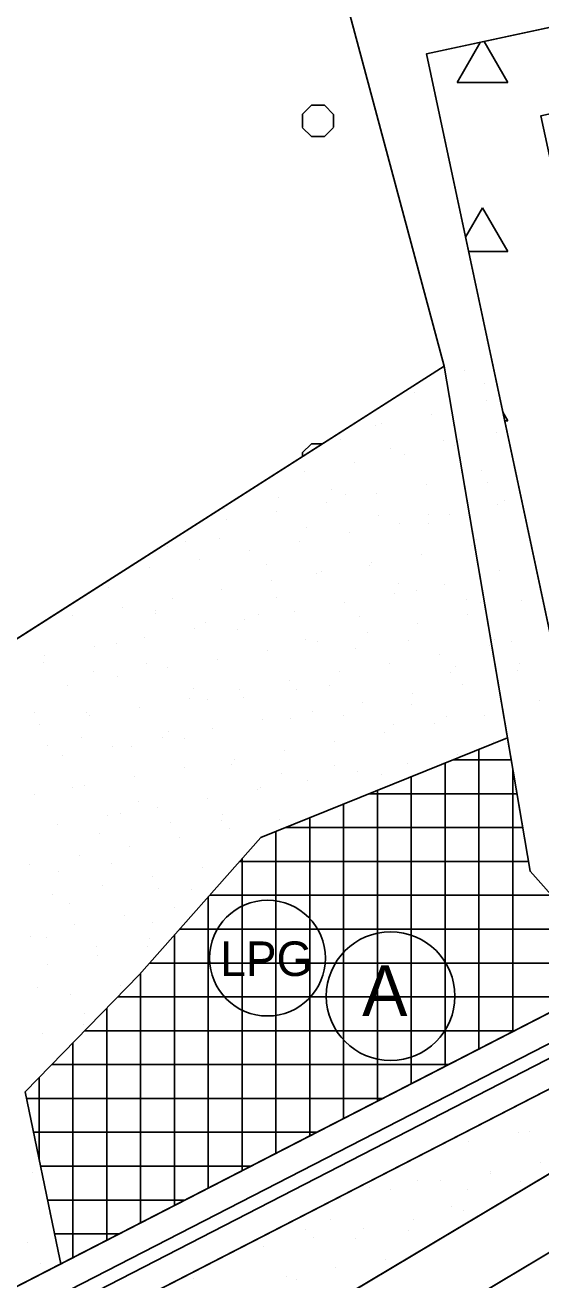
# Model space of a CAD drawing. Extents: x 419109 to 421295, y 4452223 to 4457798.
# Drawn here: x 419523.1 to 419675.5, y 4454549.2 to 4454919.8 of the extents above; entities that cross this region are included whole.
import ezdxf

# ---------------------------------------------------------------- set-up
doc = ezdxf.new("R2010")
doc.units = 0
for name, color, linetype in [('ADA', 7, 'Continuous'), ('ADAKENARI', 7, 'Continuous'), ('Default', 7, 'Continuous'), ('KALDIRIM', 7, 'Continuous'), ('LJ_SEMBOL', 7, 'Continuous'), ('PL_AGACLANDIRILACAK', 7, 'Continuous'), ('PL_AYA_PARK_DINLENME', 7, 'Continuous'), ('PL_AYA_REKREASYON_AL', 7, 'Continuous'), ('PL_K_AKARYAKIT_LPG_Y', 7, 'Continuous'), ('PL_KA_TARIM_ALANI', 7, 'Continuous'), ('PL_TA_K_DERE', 7, 'Continuous'), ('TR_BAKIMAKARYAKIT', 7, 'Continuous'), ('TR_PARKALANI', 7, 'Continuous'), ('TR_TARIMALANI', 7, 'Continuous'), ('TRFAT_AĞAÇLANDıRıLAC', 7, 'Continuous')]:
    doc.layers.add(name, color=color, linetype=linetype)

# ---------------------------------------------------------------- blocks, each defined once
blk = doc.blocks.new('POINT_DISPLAY')
at = {"layer": 'Default'}
blk.add_line((0, 0), (0, 0), dxfattribs=at)

msp = doc.modelspace()

# ---------------------------------------------------------------- linework, layer by layer
at = {"layer": 'ADA'}
for p, q in [((419646.92, 4454819.1), (419388.17, 4454654)), ((419672.32, 4454669.87), (419646.92, 4454819.1)), ((419602.02, 4454535.21), (419811.51, 4454660.19)), ((419822.13, 4454643.23), (419611.65, 4454517.66))]:
    msp.add_line(p, q, dxfattribs=at)
at = {"layer": 'ADAKENARI'}
for p, q in [((419641.68, 4454911.26), (419766.31, 4454938.21)), ((419699.79, 4454638.92), (419641.68, 4454911.26)), ((419699.63, 4454639.15), (419213.94, 4454389.67)), ((419223.08, 4454371.88), (419736.15, 4454635.42))]:
    msp.add_line(p, q, dxfattribs=at)
at = {"layer": 'KALDIRIM'}
for p, q in [((419217.59, 4454382.55), (419730.66, 4454646.09)), ((419219.42, 4454378.99), (419732.49, 4454642.54))]:
    msp.add_line(p, q, dxfattribs=at)
at = {"layer": 'LJ_SEMBOL'}
for centre, radius in [((419594.74, 4454644.22), 17.1), ((419631.12, 4454632.98), 19)]:
    msp.add_circle(centre, radius, dxfattribs=at)
at = {"layer": 'PL_AGACLANDIRILACAK'}
msp.add_lwpolyline([(419734.87, 4454685.35), (419736.55, 4454677.53), (419724.82, 4454675.01), (419723.14, 4454682.83), (419721.16, 4454682.4), (419675.55, 4454893), (419798.07, 4454919.51), (419816.02, 4454916.03), (419816.87, 4454943.14), (419800.16, 4454954.39), (419766.31, 4454938.21), (419641.68, 4454911.26), (419659.62, 4454827.2), (419683.27, 4454716.35), (419699.73, 4454639.2), (419699.79, 4454638.92), (419748.1, 4454669.86), (419950.72, 4454801.48)], dxfattribs=at)
at = {"layer": 'PL_AYA_PARK_DINLENME'}
for points in [[(419792.54, 4455014.98), (419783.44, 4454965.14), (419618.35, 4454925.46), (419646.92, 4454819.1), (419672.32, 4454669.87), (419699.63, 4454639.15), (419727.01, 4454653.21), (419728.99, 4454654.25), (419730.96, 4454655.31), (419732.9, 4454656.41), (419734.84, 4454657.53), (419736.75, 4454658.68), (419738.65, 4454659.86), (419740.53, 4454661.07), (419742.39, 4454662.31), (419719.21, 4454692.39), (419695.82, 4454829.8), (419679.96, 4454888.84), (419869.31, 4454934.36), (419884.24, 4455014.01)], [(419973.07, 4454793.89), (419753.58, 4454645.73), (419751.47, 4454644.33), (419749.34, 4454642.96), (419747.19, 4454641.62), (419745.02, 4454640.32), (419742.83, 4454639.04), (419740.62, 4454637.8), (419738.39, 4454636.6), (419736.15, 4454635.42), (419223.08, 4454371.88)], [(419602.02, 4454535.21), (419811.51, 4454660.19), (419960.43, 4454757.97)], [(419968.96, 4454739.65), (419822.13, 4454643.23), (419611.65, 4454517.66)]]:
    msp.add_lwpolyline(points, dxfattribs=at)
at = {"layer": 'PL_AYA_REKREASYON_AL'}
for points in [[(419665.62, 4454709.23), (419646.92, 4454819.1), (419388.17, 4454654), (419170.68, 4454633.36), (419132.9, 4454504.27)], [(419533.67, 4454553.9), (419532.89, 4454557.68), (419523.14, 4454604.75), (419556.86, 4454639.24), (419592.79, 4454679.86), (419665.62, 4454709.23)], [(419132.87, 4454501.3), (419137.35, 4454471.44), (419197.67, 4454425.41), (419213.94, 4454389.67), (419533.67, 4454553.9)]]:
    msp.add_lwpolyline(points, dxfattribs=at)
at = {"layer": 'PL_K_AKARYAKIT_LPG_Y'}
msp.add_lwpolyline([(419523.14, 4454604.75), (419532.89, 4454557.68), (419533.67, 4454553.9), (419699.63, 4454639.15), (419672.32, 4454669.87), (419665.62, 4454709.23), (419592.79, 4454679.86), (419556.86, 4454639.24), (419523.14, 4454604.75)], dxfattribs=at)
at = {"layer": 'PL_KA_TARIM_ALANI'}
msp.add_lwpolyline([(419136.29, 4454820.53), (419154.81, 4454777.82), (419178.62, 4454707.97), (419170.68, 4454633.36), (419388.17, 4454654), (419646.92, 4454819.1), (419618.35, 4454925.46), (419783.44, 4454965.14), (419792.54, 4455014.98)], dxfattribs=at)
at = {"layer": 'PL_TA_K_DERE'}
for points in [[(419960.43, 4454757.97), (419811.51, 4454660.19), (419602.02, 4454535.21)], [(419611.65, 4454517.66), (419822.13, 4454643.23), (419968.96, 4454739.65)]]:
    msp.add_lwpolyline(points, dxfattribs=at)
at = {"layer": 'TR_BAKIMAKARYAKIT'}
for p, q in [((419657.23, 4454617.37), (419657.23, 4454705.84)), ((419647.23, 4454612.23), (419647.23, 4454701.81)), ((419649.59, 4454702.77), (419666.72, 4454702.77)), ((419637.23, 4454607.09), (419637.23, 4454697.78)), ((419667.23, 4454622.5), (419667.23, 4454699.79)), ((419624.79, 4454692.77), (419668.43, 4454692.77)), ((419627.23, 4454601.96), (419627.23, 4454693.75)), ((419617.23, 4454596.82), (419617.23, 4454689.72)), ((419600, 4454682.77), (419670.13, 4454682.77)), ((419607.23, 4454591.68), (419607.23, 4454685.68)), ((419597.23, 4454586.55), (419597.23, 4454681.65)), ((419586.51, 4454672.77), (419671.83, 4454672.77)), ((419587.23, 4454581.41), (419587.23, 4454673.57)), ((419577.23, 4454576.28), (419577.23, 4454662.27)), ((419577.67, 4454662.77), (419678.64, 4454662.77)), ((419567.23, 4454571.14), (419567.23, 4454650.96)), ((419568.82, 4454652.77), (419687.53, 4454652.77)), ((419559.98, 4454642.77), (419696.42, 4454642.77)), ((419557.23, 4454566), (419557.23, 4454639.66)), ((419550.53, 4454632.77), (419687.21, 4454632.77)), ((419547.23, 4454560.87), (419547.23, 4454629.39)), ((419540.75, 4454622.77), (419667.74, 4454622.77)), ((419537.23, 4454555.73), (419537.23, 4454619.16)), ((419530.98, 4454612.77), (419648.27, 4454612.77)), ((419527.23, 4454585.01), (419527.23, 4454608.93)), ((419523.55, 4454602.77), (419628.8, 4454602.77)), ((419525.62, 4454592.77), (419609.33, 4454592.77)), ((419527.7, 4454582.77), (419589.87, 4454582.77)), ((419529.77, 4454572.77), (419570.4, 4454572.77)), ((419531.84, 4454562.77), (419550.93, 4454562.77))]:
    msp.add_line(p, q, dxfattribs=at)
at = {"layer": 'TR_TARIMALANI'}
for p, q in [((419605, 4454893.43), (419607.71, 4454896.13)), ((419607.75, 4454896.14), (419611.58, 4454896.14)), ((419614.25, 4454893.43), (419611.54, 4454896.13)), ((419605.04, 4454889.6), (419605.04, 4454893.43)), ((419614.29, 4454889.6), (419614.29, 4454893.43)), ((419607.71, 4454886.89), (419605, 4454889.59)), ((419607.75, 4454886.89), (419611.58, 4454886.89)), ((419611.54, 4454886.89), (419614.25, 4454889.59)), ((419605, 4454793.43), (419607.71, 4454796.14)), ((419607.75, 4454796.14), (419610.94, 4454796.14)), ((419605.04, 4454792.37), (419605.04, 4454793.43))]:
    msp.add_line(p, q, dxfattribs=at)
at = {"layer": 'TRFAT_AĞAÇLANDıRıLAC'}
for p, q in [((419657.57, 4454914.69), (419650.75, 4454902.88)), ((419658.77, 4454914.95), (419665.75, 4454902.88)), ((419650.75, 4454902.88), (419665.75, 4454902.88)), ((419658.25, 4454865.86), (419653.22, 4454857.17)), ((419658.25, 4454865.86), (419665.75, 4454852.88)), ((419654.14, 4454852.88), (419665.75, 4454852.88)), ((419664.26, 4454805.46), (419665.75, 4454802.88)), ((419664.81, 4454802.88), (419665.75, 4454802.88))]:
    msp.add_line(p, q, dxfattribs=at)

# ---------------------------------------------------------------- block references
at = {"layer": 'TR_PARKALANI', "xscale": 0.1, "yscale": 0.10000000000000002}
for p in [(419652.84, 4454817.85), (419658.79, 4454813.89), (419638.25, 4454811.18), (419659.5, 4454808.87), (419626.76, 4454801.53), (419628.51, 4454802.05), (419643.28, 4454804.65), (419662.43, 4454799.42), (419616.31, 4454797.35), (419631.08, 4454794.75), (419646.72, 4454797.06), (419649.94, 4454795.67), (419651.39, 4454797.29), (419620.4, 4454790.46), (419635.17, 4454793.07), (419605.63, 4454787.86), (419658.05, 4454788.31), (419641.83, 4454784.09), (419659.83, 4454784.65), (419598.06, 4454780.26), (419613.71, 4454782.58), (419617.86, 4454781.02), (419627.06, 4454781.48), (419664.71, 4454779.33), (419582.03, 4454777.05), (419597.51, 4454776.27), (419612.29, 4454778.88), (419642.21, 4454775.34), (419662.76, 4454778.05), (419582.74, 4454773.67), (419627.61, 4454775.05), (419633.72, 4454772.5), (419642.38, 4454772.44), (419648.49, 4454775.11), (419580.69, 4454768.09), (419606.37, 4454771.38), (419618.95, 4454769.9), (419565.05, 4454765.77), (419570.54, 4454767.41), (419589.4, 4454764.69), (419604.17, 4454767.29), (419655.15, 4454766.13), (419656.6, 4454767.74), (419574.63, 4454762.08), (419594.59, 4454760.56), (419625.61, 4454760.92), (419640.38, 4454763.52), (419559.86, 4454759.48), (419609.36, 4454757.96), (419610.84, 4454758.31), (419625, 4454760.28), (419663.26, 4454758.77), (419547.67, 4454753.6), (419581.29, 4454753.1), (419596.06, 4454755.71), (419633.32, 4454754.82), (419647.04, 4454754.54), (419566.52, 4454750.5), (419597.48, 4454750.86), (419632.27, 4454751.94), (419638.91, 4454752.75), (419653.68, 4454750.14), (419669.92, 4454749.79), (419551.75, 4454747.9), (419561.57, 4454746.08), (419561.64, 4454746.9), (419591.99, 4454745.79), (419602.72, 4454746.73), (419617.5, 4454749.33), (419657.66, 4454749.14), (419536.97, 4454745.29), (419576.35, 4454743.47), (419587.95, 4454744.12), (419621.83, 4454745.18), (419638.93, 4454742.96), (419653.7, 4454745.56), (419558.41, 4454738.92), (419573.18, 4454741.52), (419585.99, 4454741.22), (419605.89, 4454738.26), (419624.16, 4454740.35), (419543.64, 4454736.31), (419550.15, 4454737.26), (419594.61, 4454735.14), (419609.38, 4454737.75), (419620.66, 4454735.66), (419636.3, 4454737.98), (419660.36, 4454736.58), (419661.81, 4454738.2), (419666.78, 4454737.72), (419528.56, 4454731.59), (419528.86, 4454733.71), (419558.97, 4454731.3), (419579.84, 4454732.54), (419630.82, 4454731.37), (419645.59, 4454733.98), (419669.32, 4454731.34), (419543.33, 4454728.98), (419550.3, 4454727.33), (419565.07, 4454729.94), (419616.04, 4454728.77), (419648.77, 4454728.63), (419650.21, 4454730.45), (419668.47, 4454729.22), (419535.52, 4454724.73), (419572.87, 4454723.77), (419586.5, 4454723.56), (419601.27, 4454726.17), (419603.29, 4454723.49), (419612.93, 4454724.66), (419652.25, 4454725), (419571.73, 4454720.96), (419577.1, 4454720.7), (419587.65, 4454721.17), (419622.71, 4454719.79), (419637.48, 4454722.39), (419675.13, 4454720.24), (419525.95, 4454716.82), (419541.26, 4454716.74), (419556.96, 4454718.35), (419607.93, 4454717.19), (419637.28, 4454718.99), (419658.91, 4454716.02), (419527.41, 4454713.14), (419542.18, 4454715.75), (419593.16, 4454714.58), (419601.44, 4454715.02), (419617.19, 4454715.96), (419631.96, 4454713.36), (419644.14, 4454713.41), (419647.6, 4454715.68), (419539.86, 4454709.29), (419563.62, 4454709.37), (419565.61, 4454711.06), (419570.27, 4454709), (419578.39, 4454711.98), (419629.37, 4454710.81), (419529.77, 4454707.1), (419548.84, 4454706.77), (419554.63, 4454706.68), (419599.82, 4454705.6), (419614.59, 4454708.21), (419661.51, 4454708.15), (419534.07, 4454704.16), (419584.17, 4454701.47), (419585.05, 4454703), (419636.03, 4454701.83), (419650.8, 4454704.43), (419555.51, 4454697.79), (419570.28, 4454700.39), (419598.95, 4454698.87), (419614.59, 4454701.19), (419621.25, 4454699.23), (419628.39, 4454698.47), (419537.25, 4454694.52), (419540.73, 4454695.18), (419591.71, 4454694.02), (419592.55, 4454694.51), (419606.48, 4454696.62), (419525.96, 4454692.58), (419556.71, 4454690.54), (419576.94, 4454691.41), (419551.16, 4454686.99), (419562.17, 4454688.81), (419581.57, 4454686.7), (419532.62, 4454683.6), (419547.39, 4454686.2), (419565.93, 4454684.38), (419581.06, 4454684.86), (419598.37, 4454685.04), (419545.22, 4454680.9), (419568.83, 4454679.83), (419583.6, 4454682.43), (419554.05, 4454677.22), (419524.51, 4454672.01), (419539.28, 4454674.62), (419548.55, 4454672.22), (419532.91, 4454669.9), (419560.71, 4454668.24), (419575.49, 4454670.85), (419545.94, 4454665.64), (419562.45, 4454664.69), (419572.17, 4454664.35), (419531.17, 4454663.03), (419536.33, 4454660.39), (419567.38, 4454659.26), (419537.83, 4454654.05), (419552.6, 4454656.66), (419560.68, 4454654.71), (419524.84, 4454650.74), (419529.44, 4454650.2), (419559.85, 4454649.91), (419544.21, 4454647.6), (419559.26, 4454647.68), (419529.72, 4454642.47), (419544.49, 4454645.07), (419526.83, 4454635.43), (419551.15, 4454636.09), (419536.38, 4454633.49), (419551.78, 4454634.19), (419540.74, 4454627.9), (419540.29, 4454624.55), (419528.27, 4454621.9), (419669.48, 4454601.04), (419654.09, 4454590.09), (419668.86, 4454592.7), (419672.03, 4454593.01), (419675.52, 4454583.72), (419525.37, 4454580.78), (419660.59, 4454580.53), (419660.75, 4454581.11), (419624.75, 4454576.56), (419631.2, 4454575.9), (419639.01, 4454578.52), (419645.97, 4454578.51), (419653.78, 4454575.92), (419669.42, 4454578.23), (419616.43, 4454573.3), (419530.32, 4454568.81), (419649.1, 4454570.89), (419652.63, 4454569.53), (419613.26, 4454566.92), (419623.09, 4454564.32), (419637.86, 4454566.92), (419605.99, 4454564.03), (419608.32, 4454561.71), (419620.76, 4454561.43), (419636.4, 4454563.75), (419523.92, 4454560.21), (419593.55, 4454559.11), (419527.71, 4454554.04), (419629.75, 4454555.34), (419572.97, 4454549.55), (419600.21, 4454550.13), (419603.39, 4454549.26), (419614.98, 4454552.73)]:
    msp.add_blockref('POINT_DISPLAY', p, dxfattribs=at)

# ---------------------------------------------------------------- texts
at = {"layer": 'LJ_SEMBOL'}
for s, height, p in [('LPG', 10.2, (419580.73, 4454638.93)), ('A', 15, (419622.71, 4454627.13))]:
    msp.add_text(s, height=height, dxfattribs=at).set_placement(p)

doc.saveas('drawing.dxf')
